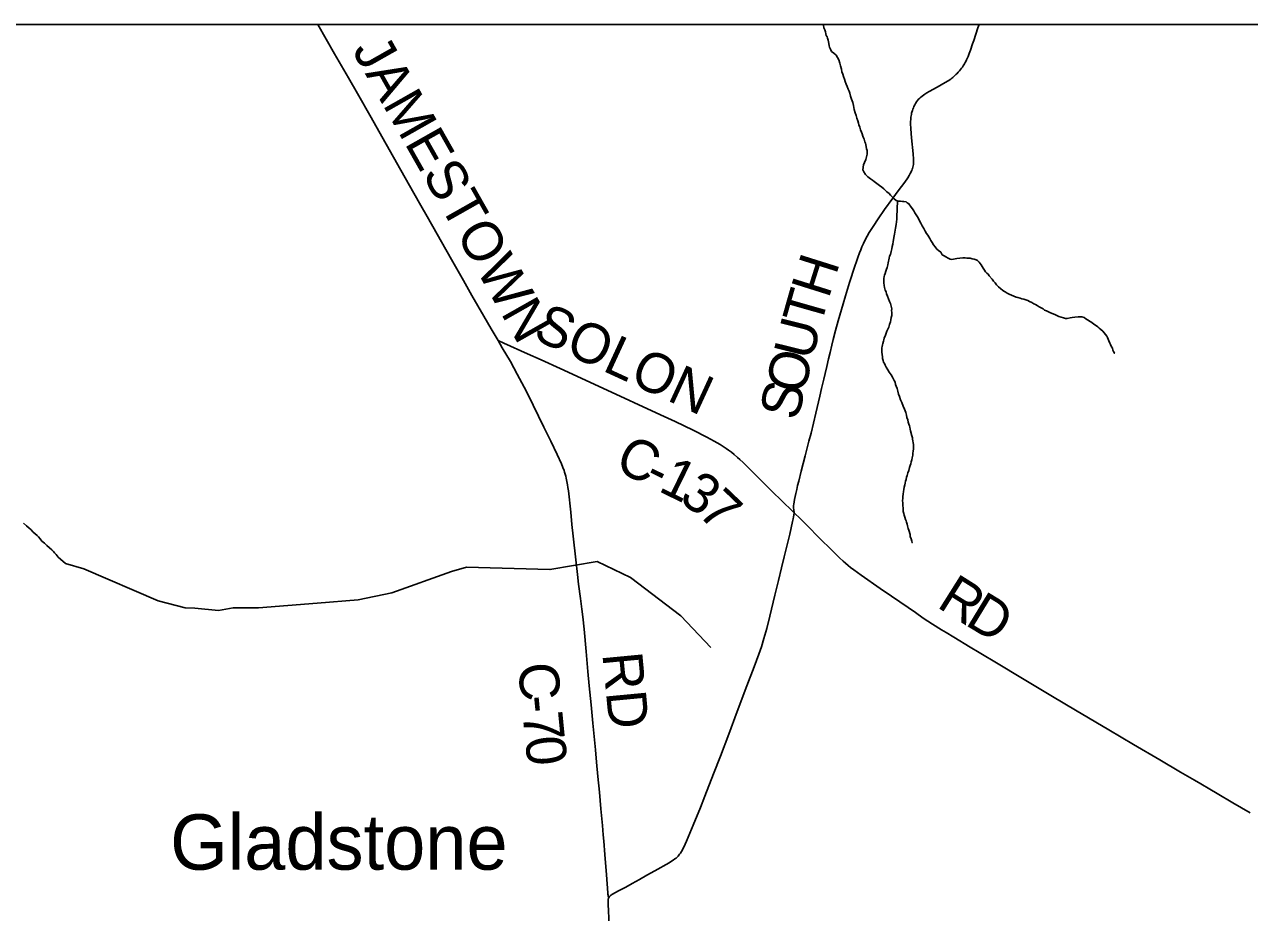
# Model space of a CAD drawing. Extents: x -49 to -8.2, y 9.4 to 23.5.
# Drawn here: x -11.348 to -10.474, y 15.575 to 16.209 of the extents above; entities that cross this region are included whole.
import ezdxf

# ---------------------------------------------------------------- set-up
doc = ezdxf.new("R2010")
doc.units = 0
for name, color, linetype in [('GM_X_Adjacent_County', 7, 'Continuous'), ('GM_X_County_Road', 7, 'Continuous'), ('GM_X_County_Road_Text', 7, 'Continuous'), ('GM_X_Minor_River', 7, 'Continuous'), ('GM_X_Unincorporated_Text', 7, 'Continuous')]:
    doc.layers.add(name, color=color, linetype=linetype)

msp = doc.modelspace()

# ---------------------------------------------------------------- linework, layer by layer
at = {"layer": 'GM_X_Adjacent_County'}
msp.add_lwpolyline([(-14.96621, 16.20866), (-8.16621, 16.20866), (-8.16621, 9.40866), (-14.96621, 9.40866)], close=True, dxfattribs=at)
at = {"layer": 'GM_X_County_Road'}
for points in [[(-11.00983, 15.98324), (-11.01468, 15.99149), (-11.02006, 16.00058), (-11.02859, 16.01539), (-11.03451, 16.02596), (-11.04309, 16.0411), (-11.06036, 16.07167), (-11.0648, 16.0795), (-11.06988, 16.08841), (-11.07908, 16.10463), (-11.0948, 16.13249), (-11.10031, 16.14222), (-11.11016, 16.15948), (-11.11646, 16.17055), (-11.12633, 16.18781), (-11.13825, 16.20866)], [(-10.79869, 15.86029), (-10.79896, 15.86231), (-10.79913, 15.86375), (-10.79916, 15.8642), (-10.79911, 15.86496), (-10.79903, 15.86559), (-10.79889, 15.86656), (-10.79861, 15.86807), (-10.79829, 15.86975), (-10.79741, 15.87414), (-10.79683, 15.87686), (-10.79618, 15.87967), (-10.79536, 15.88288), (-10.79354, 15.8901), (-10.79075, 15.90092), (-10.78805, 15.91144), (-10.78659, 15.91716), (-10.78316, 15.93136), (-10.78026, 15.94344), (-10.77902, 15.94889), (-10.77741, 15.95553), (-10.77641, 15.95976), (-10.77532, 15.96461), (-10.77402, 15.97005), (-10.77298, 15.97459), (-10.77166, 15.98001), (-10.77072, 15.98394), (-10.76907, 15.99024), (-10.76724, 15.99714), (-10.76378, 16.00939), (-10.76208, 16.01503), (-10.75912, 16.02452), (-10.75535, 16.03636), (-10.75422, 16.0396), (-10.75321, 16.0425), (-10.75201, 16.04569), (-10.75114, 16.0479), (-10.75027, 16.04999), (-10.74912, 16.0525), (-10.7479, 16.05502), (-10.74505, 16.06016), (-10.74232, 16.06466), (-10.73876, 16.07011), (-10.73416, 16.07673), (-10.72829, 16.08474), (-10.72437, 16.08995), (-10.71972, 16.09618), (-10.71759, 16.09927), (-10.71656, 16.10098), (-10.71585, 16.10225), (-10.71541, 16.10306), (-10.71508, 16.10373), (-10.71472, 16.10453), (-10.7144, 16.10536), (-10.71418, 16.10603), (-10.71395, 16.10692), (-10.71374, 16.10791), (-10.71362, 16.10877), (-10.71354, 16.10951), (-10.71346, 16.11066), (-10.71346, 16.11152), (-10.71351, 16.11263), (-10.71373, 16.11638), (-10.71488, 16.12783), (-10.71544, 16.13432), (-10.71556, 16.13802), (-10.71556, 16.13953), (-10.7155, 16.14078), (-10.71543, 16.14175), (-10.71535, 16.14258), (-10.71523, 16.14352), (-10.71506, 16.14451), (-10.71486, 16.14541), (-10.71467, 16.1462), (-10.71434, 16.14732), (-10.71402, 16.14823), (-10.71363, 16.14923), (-10.71319, 16.1502), (-10.71265, 16.15133), (-10.71204, 16.15234), (-10.71137, 16.15338), (-10.71066, 16.15437), (-10.70985, 16.15532), (-10.70905, 16.15613), (-10.70829, 16.15684), (-10.70744, 16.15753), (-10.70648, 16.15823), (-10.70546, 16.15896), (-10.704, 16.15988), (-10.70231, 16.1609), (-10.6966, 16.16403), (-10.69087, 16.1672), (-10.68874, 16.16851), (-10.687, 16.1697), (-10.68613, 16.17034), (-10.68544, 16.17091), (-10.684, 16.17217), (-10.68323, 16.17287), (-10.68265, 16.17345), (-10.68157, 16.17455), (-10.68074, 16.17554), (-10.67996, 16.17648), (-10.67917, 16.17751), (-10.67858, 16.17833), (-10.67804, 16.17916), (-10.67758, 16.17987), (-10.67712, 16.18067), (-10.67667, 16.18148), (-10.67622, 16.18232), (-10.67566, 16.18345), (-10.67461, 16.18573), (-10.67377, 16.18799), (-10.67285, 16.19041), (-10.67134, 16.19483), (-10.67055, 16.19719), (-10.66754, 16.20634), (-10.66677, 16.20866)], [(-10.93072, 15.58592), (-10.93118, 15.58702), (-10.93137, 15.58761), (-10.93149, 15.58817), (-10.93161, 15.58911), (-10.93255, 15.60208), (-10.93358, 15.61646), (-10.93438, 15.62601), (-10.93479, 15.63065), (-10.93537, 15.63715), (-10.93641, 15.64922), (-10.93748, 15.66106), (-10.93855, 15.67209), (-10.93955, 15.6823), (-10.94037, 15.69126), (-10.94125, 15.70079), (-10.94217, 15.71035), (-10.94344, 15.7233), (-10.94475, 15.73697), (-10.94568, 15.7471), (-10.94699, 15.76132), (-10.94843, 15.77741), (-10.94937, 15.78605), (-10.94998, 15.7916), (-10.95099, 15.79928), (-10.95232, 15.80943), (-10.95307, 15.81622), (-10.95426, 15.82671), (-10.95614, 15.84371), (-10.95708, 15.85202), (-10.95794, 15.86065), (-10.9596, 15.87609), (-10.95992, 15.87844), (-10.96024, 15.88037), (-10.96066, 15.88259), (-10.96116, 15.88491), (-10.96153, 15.88642), (-10.96194, 15.88789), (-10.96235, 15.88934), (-10.96276, 15.89054), (-10.96358, 15.89266), (-10.96456, 15.89513), (-10.96764, 15.9019), (-10.97222, 15.91142), (-10.97714, 15.92146), (-10.98471, 15.93713), (-10.98957, 15.94684), (-10.99607, 15.95921), (-11.00104, 15.96817), (-11.00681, 15.9781), (-11.00983, 15.98324)], [(-11.00983, 15.98324), (-11.00575, 15.9814), (-10.98874, 15.97376), (-10.97912, 15.96942), (-10.96551, 15.9633), (-10.93505, 15.94924), (-10.89385, 15.93026), (-10.88347, 15.92533), (-10.87059, 15.91914), (-10.86087, 15.91424), (-10.85567, 15.91143), (-10.85348, 15.91021), (-10.85134, 15.90893), (-10.84933, 15.90766), (-10.84717, 15.90619), (-10.84547, 15.90499), (-10.84338, 15.90346), (-10.84132, 15.90179), (-10.83908, 15.89986), (-10.83741, 15.89837), (-10.83493, 15.89608), (-10.83322, 15.89443), (-10.8311, 15.89242), (-10.82169, 15.8829), (-10.8133, 15.87458), (-10.80844, 15.86979), (-10.79869, 15.86029)], [(-10.93072, 15.58592), (-10.93054, 15.58621), (-10.93033, 15.5865), (-10.93002, 15.58685), (-10.92964, 15.58724), (-10.92922, 15.58757), (-10.92856, 15.58802), (-10.92766, 15.58855), (-10.92659, 15.58911), (-10.9234, 15.59079), (-10.91871, 15.5933), (-10.91413, 15.59585), (-10.909, 15.5987), (-10.90359, 15.6017), (-10.89796, 15.60484), (-10.88784, 15.61063), (-10.88607, 15.61167), (-10.88494, 15.61243), (-10.88375, 15.61334), (-10.88288, 15.61402), (-10.88212, 15.61471), (-10.8814, 15.61543), (-10.8808, 15.61613), (-10.88033, 15.61674), (-10.87973, 15.61755), (-10.87897, 15.61875), (-10.87859, 15.61944), (-10.87803, 15.62049), (-10.87739, 15.62173), (-10.87549, 15.62596), (-10.87077, 15.63749), (-10.86552, 15.65006), (-10.86232, 15.65815), (-10.85611, 15.67406), (-10.85117, 15.6868), (-10.84531, 15.7025), (-10.83929, 15.7185), (-10.83229, 15.73677), (-10.82707, 15.75041), (-10.82374, 15.75943), (-10.82195, 15.76471), (-10.82014, 15.77064), (-10.81817, 15.77781), (-10.81595, 15.78654), (-10.81234, 15.80164), (-10.80985, 15.81191), (-10.8076, 15.82095), (-10.80576, 15.82881), (-10.8018, 15.84511), (-10.7997, 15.85409), (-10.79929, 15.85606), (-10.79904, 15.85738), (-10.79884, 15.85869), (-10.79869, 15.86029)], [(-10.79869, 15.86029), (-10.7942, 15.85592), (-10.78841, 15.85027), (-10.7814, 15.84321), (-10.7709, 15.83264), (-10.76621, 15.82812), (-10.76369, 15.82584), (-10.76191, 15.82427), (-10.76016, 15.82282), (-10.75837, 15.82139), (-10.75601, 15.81958), (-10.75336, 15.81765), (-10.75073, 15.81578), (-10.73723, 15.80636), (-10.72928, 15.80092), (-10.71725, 15.79265), (-10.71213, 15.78912), (-10.70652, 15.78522), (-10.70001, 15.78091), (-10.69348, 15.77685), (-10.69028, 15.77494), (-10.68468, 15.77159), (-10.67301, 15.76447), (-10.66666, 15.76056), (-10.65306, 15.75245), (-10.63709, 15.74283), (-10.61442, 15.72929), (-10.59788, 15.71942), (-10.57424, 15.70553), (-10.55661, 15.69513), (-10.53791, 15.68407), (-10.52322, 15.67539), (-10.51301, 15.66948), (-10.5087, 15.66701), (-10.50227, 15.66322), (-10.49692, 15.66006), (-10.4857, 15.6534), (-10.47337, 15.64617)], [(-10.92495, 15.41547), (-10.92513, 15.42002), (-10.92555, 15.43057), (-10.92622, 15.44951), (-10.92684, 15.46565), (-10.92735, 15.47775), (-10.92788, 15.49265), (-10.92822, 15.50093), (-10.92872, 15.51441), (-10.92909, 15.5253), (-10.92942, 15.53455), (-10.93012, 15.55386), (-10.93061, 15.56595), (-10.93101, 15.57626), (-10.93117, 15.58086), (-10.93124, 15.5821), (-10.93128, 15.5837), (-10.93123, 15.58424), (-10.93117, 15.58471), (-10.93107, 15.58512), (-10.93093, 15.58551), (-10.93072, 15.58592)]]:
    msp.add_lwpolyline(points, dxfattribs=at)
at = {"layer": 'GM_X_Minor_River'}
for points in [[(-10.77793, 16.20866), (-10.77769, 16.20817), (-10.77735, 16.20626), (-10.7768, 16.20473), (-10.77625, 16.20339), (-10.77608, 16.20206), (-10.77572, 16.20091), (-10.77517, 16.19995), (-10.7748, 16.19881), (-10.77445, 16.19747), (-10.77408, 16.19632), (-10.77391, 16.19518), (-10.77356, 16.19346), (-10.77338, 16.19251), (-10.77265, 16.19117), (-10.77191, 16.18945), (-10.77041, 16.18828), (-10.76872, 16.18673), (-10.76668, 16.18346), (-10.76596, 16.18098), (-10.76561, 16.17927), (-10.76489, 16.17678), (-10.76454, 16.17488), (-10.764, 16.17316), (-10.76345, 16.17144), (-10.76272, 16.16971), (-10.76218, 16.168), (-10.76145, 16.16608), (-10.76072, 16.16436), (-10.76018, 16.16245), (-10.75944, 16.16111), (-10.75889, 16.15977), (-10.75835, 16.15748), (-10.75763, 16.15538), (-10.7569, 16.15308), (-10.75637, 16.15079), (-10.75585, 16.14812), (-10.75512, 16.14564), (-10.75439, 16.14373), (-10.75386, 16.14182), (-10.75332, 16.13991), (-10.75277, 16.13838), (-10.75241, 16.13704), (-10.75187, 16.13551)], [(-10.75187, 16.13551), (-10.75133, 16.13341), (-10.75059, 16.13188), (-10.75004, 16.13054), (-10.74969, 16.12902), (-10.74914, 16.12787), (-10.74877, 16.12691), (-10.74841, 16.12595), (-10.74823, 16.125), (-10.74787, 16.12404), (-10.74751, 16.12271), (-10.74734, 16.12156), (-10.74699, 16.11985), (-10.74662, 16.1187), (-10.74664, 16.11775), (-10.74666, 16.11623), (-10.74708, 16.11434), (-10.74749, 16.11245), (-10.74848, 16.11018), (-10.74927, 16.10849), (-10.74971, 16.10489), (-10.74897, 16.10354), (-10.74786, 16.10162), (-10.74598, 16.10007), (-10.7441, 16.09852), (-10.74279, 16.09754), (-10.74166, 16.09676), (-10.74053, 16.09599), (-10.73959, 16.09521), (-10.73865, 16.09462), (-10.73771, 16.09385), (-10.7362, 16.09268), (-10.7347, 16.09132), (-10.73245, 16.08938), (-10.73095, 16.08803), (-10.72983, 16.08687), (-10.72852, 16.08552), (-10.7272, 16.08435), (-10.72589, 16.08319), (-10.72494, 16.08279), (-10.72399, 16.08259), (-10.72285, 16.08257), (-10.72133, 16.08235), (-10.72038, 16.08233), (-10.71886, 16.08212), (-10.71792, 16.08153), (-10.71679, 16.08075), (-10.71512, 16.07825), (-10.71419, 16.0771), (-10.71326, 16.07575), (-10.71252, 16.07441), (-10.71159, 16.07287), (-10.71066, 16.07152), (-10.70826, 16.06692), (-10.70734, 16.06501), (-10.70604, 16.06308), (-10.70531, 16.06117), (-10.70419, 16.05963), (-10.70326, 16.05829), (-10.70252, 16.05713), (-10.70197, 16.05598), (-10.70123, 16.05464), (-10.7003, 16.0531), (-10.69919, 16.05156), (-10.69807, 16.05003), (-10.69676, 16.04848), (-10.69564, 16.04732), (-10.69414, 16.04616), (-10.69302, 16.04443), (-10.6917, 16.04364), (-10.69038, 16.04286), (-10.68888, 16.04189), (-10.68736, 16.04129), (-10.68622, 16.04108), (-10.68259, 16.04178), (-10.6805, 16.04193), (-10.6784, 16.04227), (-10.67668, 16.04224), (-10.67554, 16.04203), (-10.6744, 16.04201), (-10.67307, 16.04199), (-10.67175, 16.0414), (-10.67023, 16.04118), (-10.6689, 16.04078), (-10.66796, 16.04038), (-10.66664, 16.03922), (-10.66535, 16.03711), (-10.6646, 16.03595), (-10.66386, 16.0348), (-10.66293, 16.03346), (-10.66219, 16.0323), (-10.66125, 16.03134), (-10.66031, 16.03056), (-10.65957, 16.02941), (-10.65752, 16.0269), (-10.6564, 16.02555), (-10.65527, 16.02439), (-10.65435, 16.02305), (-10.65285, 16.0215), (-10.65135, 16.02014), (-10.65003, 16.01917)], [(-10.72494, 16.08279), (-10.72533, 16.07121), (-10.72535, 16.06988), (-10.72579, 16.0659), (-10.72641, 16.06344), (-10.72705, 16.05908), (-10.72766, 16.05662), (-10.72788, 16.0551), (-10.72809, 16.05378), (-10.72831, 16.05188), (-10.72872, 16.05037), (-10.72894, 16.04866), (-10.72935, 16.04677), (-10.72996, 16.04469), (-10.73055, 16.04337), (-10.73077, 16.04185), (-10.73117, 16.04072), (-10.73137, 16.03977), (-10.73158, 16.03864), (-10.73179, 16.03731), (-10.732, 16.03636), (-10.7324, 16.03523), (-10.7328, 16.0341), (-10.7332, 16.03278), (-10.73361, 16.03107), (-10.7342, 16.02975), (-10.73441, 16.02881), (-10.73462, 16.02748), (-10.73465, 16.02596), (-10.73468, 16.02425), (-10.73451, 16.02254), (-10.73416, 16.02101), (-10.73362, 16.0191), (-10.73307, 16.01795), (-10.73271, 16.01662), (-10.73217, 16.0149), (-10.73144, 16.01298), (-10.73071, 16.01107), (-10.72997, 16.00954), (-10.72943, 16.00782), (-10.72908, 16.00591), (-10.7291, 16.00458), (-10.72893, 16.00325), (-10.72897, 16.00116), (-10.72937, 15.99965), (-10.72978, 15.99794), (-10.73, 15.99643), (-10.7306, 15.99473), (-10.7312, 15.99284), (-10.7318, 15.99133), (-10.73258, 15.98982), (-10.73358, 15.98699), (-10.73438, 15.98491), (-10.73478, 15.98378), (-10.73498, 15.98283), (-10.73539, 15.98113), (-10.7356, 15.98018), (-10.73581, 15.97905), (-10.73601, 15.9781), (-10.73622, 15.97697), (-10.73607, 15.97487), (-10.73591, 15.97316), (-10.73574, 15.97164), (-10.73557, 15.97049), (-10.73521, 15.96897), (-10.73485, 15.96782), (-10.7343, 15.96686), (-10.73374, 15.96571), (-10.73301, 15.96418), (-10.7319, 15.96226), (-10.73078, 15.96072), (-10.72948, 15.95861), (-10.72856, 15.95707), (-10.72782, 15.95573), (-10.72726, 15.95477), (-10.72671, 15.95343), (-10.72636, 15.9519), (-10.72581, 15.95056), (-10.72526, 15.94903), (-10.72472, 15.94712), (-10.72419, 15.94502), (-10.72346, 15.9433), (-10.72273, 15.94101), (-10.72181, 15.9389), (-10.7209, 15.93642), (-10.71999, 15.93412), (-10.71908, 15.93183), (-10.71854, 15.92992), (-10.71818, 15.9282), (-10.71764, 15.92667), (-10.71729, 15.92495), (-10.71674, 15.92342), (-10.71638, 15.92228), (-10.7162, 15.92133), (-10.71585, 15.91999), (-10.71567, 15.91885), (-10.71478, 15.91522), (-10.71423, 15.91388), (-10.71425, 15.91274), (-10.71389, 15.91159), (-10.71372, 15.91026)], [(-10.65003, 16.01917), (-10.64909, 16.01839), (-10.64815, 16.018), (-10.64664, 16.01702), (-10.64532, 16.01624), (-10.64362, 16.01545), (-10.64192, 16.01485), (-10.6404, 16.01425), (-10.63908, 16.01385), (-10.63756, 16.01344), (-10.63623, 16.01304), (-10.63491, 16.01264), (-10.63339, 16.01223), (-10.63207, 16.01164), (-10.63074, 16.01105), (-10.62923, 16.01026), (-10.62772, 16.00947), (-10.6264, 16.00888), (-10.62527, 16.0081), (-10.62395, 16.00732), (-10.62244, 16.00653), (-10.62112, 16.00575), (-10.61999, 16.00497), (-10.61867, 16.00438), (-10.61735, 16.00378), (-10.61621, 16.00319), (-10.61451, 16.00241), (-10.61281, 16.00181), (-10.6113, 16.00102), (-10.60998, 16.00043), (-10.60827, 15.99983), (-10.60657, 15.99942), (-10.60505, 15.99901), (-10.60391, 15.99899), (-10.60181, 15.99934), (-10.60028, 15.99969), (-10.59856, 15.99985), (-10.59608, 16.00019), (-10.59456, 16.00016), (-10.59342, 16.00014), (-10.59171, 15.99954), (-10.59058, 15.99876), (-10.58625, 15.99603), (-10.58494, 15.99486), (-10.58362, 15.99408), (-10.58211, 15.99291), (-10.58099, 15.99194), (-10.57986, 15.99098), (-10.57855, 15.98981), (-10.57762, 15.98866), (-10.57668, 15.9875), (-10.57575, 15.98634), (-10.57519, 15.98539), (-10.57464, 15.98424), (-10.57428, 15.9829), (-10.57355, 15.98137), (-10.57299, 15.98041), (-10.57226, 15.97868), (-10.5717, 15.97772), (-10.57135, 15.97639), (-10.57079, 15.97543), (-10.57024, 15.97428), (-10.57005, 15.97428)], [(-10.71372, 15.91026), (-10.71355, 15.90893), (-10.71357, 15.90798), (-10.71359, 15.90703), (-10.71361, 15.90589), (-10.71382, 15.90418), (-10.71404, 15.90286), (-10.71406, 15.90153), (-10.71447, 15.89963), (-10.71469, 15.89812), (-10.71509, 15.8966), (-10.71549, 15.89528), (-10.71589, 15.89415), (-10.7163, 15.89264), (-10.71691, 15.89056), (-10.71751, 15.88886), (-10.71792, 15.88696), (-10.71851, 15.88564), (-10.71873, 15.88413), (-10.71913, 15.8828), (-10.71953, 15.88148), (-10.71975, 15.88016), (-10.72015, 15.87864), (-10.72037, 15.87694), (-10.72059, 15.87542), (-10.72081, 15.87352), (-10.72102, 15.87201), (-10.72124, 15.87049), (-10.72126, 15.86897), (-10.7211, 15.86726), (-10.72113, 15.86536), (-10.72097, 15.86384), (-10.72099, 15.86251), (-10.72082, 15.86117), (-10.72046, 15.85984), (-10.72011, 15.8585), (-10.71975, 15.85716), (-10.7192, 15.85564), (-10.71884, 15.85468), (-10.71847, 15.85353), (-10.71812, 15.8522), (-10.71775, 15.85105), (-10.71721, 15.84914), (-10.71685, 15.84799), (-10.71595, 15.84494), (-10.71579, 15.84342), (-10.71524, 15.8417), (-10.7147, 15.83998), (-10.71453, 15.83902), (-10.71434, 15.83902)], [(-11.34817, 15.85293), (-11.3461, 15.851), (-11.34423, 15.84944), (-11.34291, 15.84847)], [(-11.34291, 15.84847), (-11.34123, 15.84654), (-11.33992, 15.84519), (-11.3386, 15.84403), (-11.33748, 15.84306), (-11.33636, 15.84171), (-11.33505, 15.83998), (-11.33317, 15.83861), (-11.33167, 15.83707), (-11.3298, 15.83533), (-11.32811, 15.83378), (-11.32679, 15.8328), (-11.32605, 15.83184), (-11.32493, 15.83049), (-11.32418, 15.82953), (-11.32344, 15.82856), (-11.32194, 15.82721), (-11.3183, 15.82412)], [(-11.3183, 15.82412), (-11.30511, 15.8204), (-11.25228, 15.7974), (-11.23284, 15.79248), (-11.22603, 15.79236), (-11.20919, 15.79053), (-11.19874, 15.79242), (-11.18074, 15.79247), (-11.1388, 15.79587), (-11.10958, 15.79818), (-11.08561, 15.80324), (-11.04308, 15.8184), (-11.03241, 15.82162), (-10.97276, 15.81975), (-10.93902, 15.8256)], [(-10.93902, 15.8256), (-10.91544, 15.81413), (-10.87935, 15.78687), (-10.85815, 15.76427)]]:
    msp.add_lwpolyline(points, dxfattribs=at)

# ---------------------------------------------------------------- texts
at = {"layer": 'GM_X_County_Road_Text'}
for s, height, rotation, p in [('JAMESTOWN', 0.028409, 299.52433, (-11.1143, 16.19031)), ('H', 0.02841, 72.49472, (-10.7741, 16.0125)), ('T', 0.02841, 74.08521, (-10.77987, 15.99227)), ('SOLON', 0.028409, 335.26752, (-10.98604, 15.98503)), ('U', 0.02841, 75.97435, (-10.78586, 15.96825)), ('O', 0.02841, 76.41258, (-10.79172, 15.94401)), ('S', 0.02841, 76.41204, (-10.79622, 15.92538)), ('C', 0.02841, 333.99349, (-10.92776, 15.89156)), ('-', 0.02841, 333.97955, (-10.90679, 15.88133)), ('1', 0.02841, 333.933, (-10.89631, 15.87621)), ('3', 0.02841, 323.84828, (-10.88172, 15.8692)), ('7', 0.02841, 316.23281, (-10.86835, 15.85952)), ('R', 0.02841, 327.82996, (-10.69772, 15.79351)), ('D', 0.02841, 328.6632, (-10.67759, 15.78086)), ('C', 0.02841, 275.42943, (-10.99572, 15.75231)), ('RD', 0.028409, 275.41589, (-10.93546, 15.7597)), ('-', 0.02841, 275.46177, (-10.99351, 15.72907)), ('7', 0.02841, 275.57448, (-10.9924, 15.71739)), ('0', 0.02841, 276.17262, (-10.99066, 15.69965))]:
    msp.add_text(s, height=height, rotation=rotation, dxfattribs=at).set_placement(p)
at = {"layer": 'GM_X_Unincorporated_Text'}
msp.add_text('Gladstone', height=0.039489, rotation=0.00001, dxfattribs=at).set_placement((-11.24366, 15.60571))

doc.saveas('drawing.dxf')
